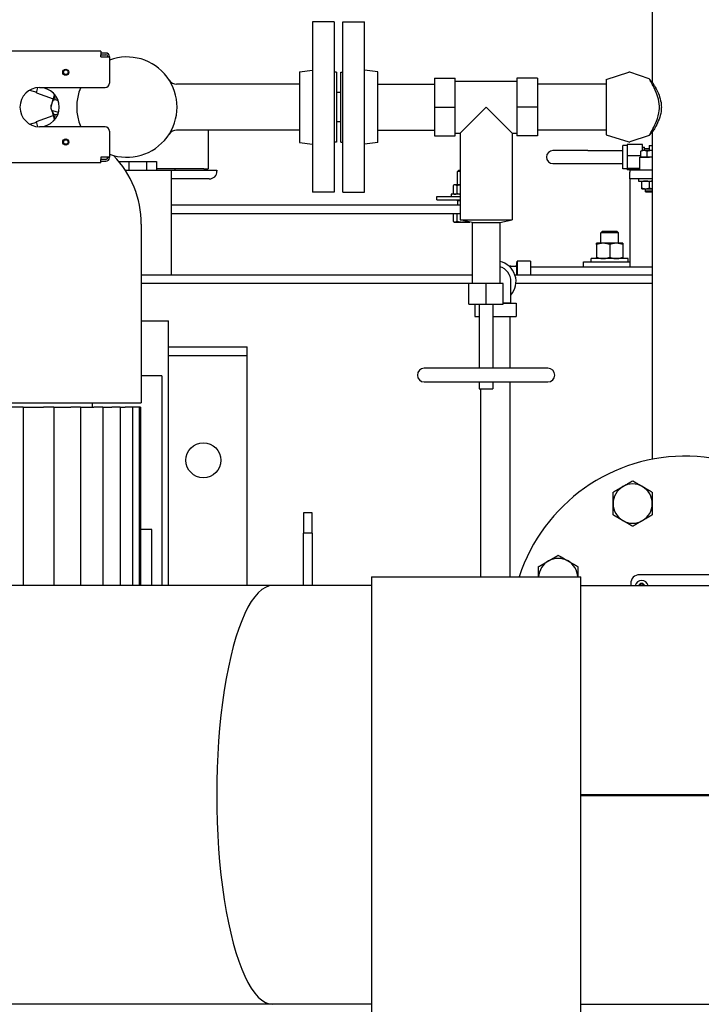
# Model space of a CAD drawing. Header units: inches. Extents: x 36 to 1719, y -84 to 1122.
# Tile 494 of 571: x 695 to 715, y 827 to 855. Entities that reach past the tile are written whole.
import ezdxf

# ---------------------------------------------------------------- set-up
doc = ezdxf.new("R2010")
doc.units = ezdxf.units.IN
doc.header["$LTSCALE"] = 48
doc.header["$MEASUREMENT"] = 0
doc.layers.add('Dimension (ANSI)', color=7, linetype='Continuous', lineweight=25)
doc.layers.add('Visible (ANSI)', color=7, linetype='Continuous', lineweight=30)
doc.styles.add('Note Text (ANSI)', font='tahoma.ttf')
doc.dimstyles.new('Architectural (ANSI)', dxfattribs={"dimscale": 48, "dimtxt": 0.125, "dimasz": 0.098425, "dimexe": 0.125, "dimexo": 0.0625, "dimgap": 0.031496, "dimtad": 0, "dimtih": 1, "dimtoh": 1, "dimdec": 4, "dimrnd": 1e-08, "dimzin": 3, "dimdsep": 46, "dimlunit": 4, "dimtxsty": 'Note Text (ANSI)', "dimcen": 0.09, "dimdle": 0.393701, "dimclrd": 256, "dimclre": 256, "dimclrt": 256, "dimadec": 0, "dimazin": 3, "dimtfac": 0.96, "dimtofl": 0, "dimtmove": 0, "dimatfit": 3, "dimfxl": 1, "dimfrac": 2, "dimtolj": 1, "dimtzin": 12, "dimlwd": -1, "dimlwe": -1, "dimarcsym": 0})

# ---------------------------------------------------------------- blocks, each defined once
blk = doc.blocks.new('*D22')
at = {"layer": 'Defpoints', "color": 0, "transparency": 16777216}
for p in [(702.014, 1001.053), (609.741, 760.491), (738.918, 760.491)]:
    blk.add_point(p, dxfattribs=at)
at = {"layer": 'Dimension (ANSI)', "transparency": 16777216}
for p, q in [((699.014, 1001.053), (603.741, 1001.053)), ((609.741, 996.328), (609.741, 900.572)), ((609.741, 765.216), (609.741, 889.973)), ((735.918, 760.491), (603.741, 760.491))]:
    blk.add_line(p, q, dxfattribs=at)
for points in [[(608.953, 996.328), (610.528, 996.328), (609.741, 1001.053)], [(608.953, 765.216), (610.528, 765.216), (609.741, 760.491)]]:
    blk.add_solid(points, dxfattribs=at)
at = {"layer": 'Dimension (ANSI)', "transparency": 16777216, "insert": (589.782, 899.06), "char_height": 6, "attachment_point": 1, "style": 'Note Text (ANSI)'}
blk.add_mtext('\\A1;20\'-0 9/16"', dxfattribs=at)

msp = doc.modelspace()

# ---------------------------------------------------------------- linework, layer by layer
at = {"layer": 'Visible (ANSI)'}
for p, q in [((713.38321, 857.9239), (713.38321, 853.14265)), ((703.6567, 854.8639), (703.6567, 849.9839)), ((704.2767, 854.8639), (703.6567, 854.8639)), ((704.2767, 854.8639), (704.2767, 849.9839)), ((704.5217, 849.9839), (704.5217, 854.8639)), ((704.5217, 854.8639), (705.1417, 854.8639)), ((705.1417, 849.9839), (705.1417, 854.8639)), ((697.5867, 854.0249), (694.3367, 854.0249)), ((697.5867, 854.0249), (697.5867, 853.9249)), ((697.7367, 853.9739), (697.5867, 853.9739)), ((697.5867, 853.8614), (697.5867, 853.9249)), ((697.5867, 853.9239), (697.7367, 853.9239)), ((697.5867, 853.8614), (697.8367, 853.8614)), ((697.7867, 853.8739), (697.7867, 853.8614)), ((697.8367, 853.8614), (697.8367, 853.8739)), ((697.8367, 853.8614), (697.8367, 853.1114)), ((703.2767, 853.43724), (703.6567, 853.4839)), ((705.5217, 853.43724), (705.1417, 853.4839)), ((703.2767, 853.43724), (703.2767, 851.41056)), ((704.3367, 853.4239), (704.2767, 853.4239)), ((704.3367, 853.4239), (704.3367, 851.4239)), ((704.4617, 851.4239), (704.4617, 853.4239)), ((704.4617, 853.4239), (704.5217, 853.4239)), ((705.5217, 851.41056), (705.5217, 853.43724)), ((707.1492, 853.25067), (707.73975, 853.25067)), ((707.1492, 853.25067), (707.1492, 852.4239)), ((707.73975, 852.4239), (707.73975, 853.25067)), ((710.10196, 853.25067), (709.51141, 853.25067)), ((709.51141, 853.25067), (709.51141, 852.4239)), ((710.10196, 853.25067), (710.10196, 852.4239)), ((712.07071, 853.2144), (712.71469, 853.42197)), ((712.07071, 853.2144), (712.07071, 851.6334)), ((713.29929, 853.23681), (712.73951, 853.42188)), ((713.29929, 853.23681), (713.38321, 853.14265)), ((695.55107, 852.90848), (695.75366, 852.8542)), ((695.74759, 852.83155), (695.78852, 852.98433)), ((695.76566, 852.98189), (695.78638, 852.97634)), ((695.8367, 852.9864), (697.7117, 852.9864)), ((703.2767, 853.0814), (699.75941, 853.0814)), ((705.5217, 853.0814), (707.1492, 853.0814)), ((707.73975, 853.16799), (709.51141, 853.16799)), ((712.07071, 853.0814), (710.10196, 853.0814)), ((695.74759, 852.83155), (696.22332, 852.66008)), ((696.25946, 852.79495), (696.18092, 852.50186)), ((696.2821, 852.63796), (696.36552, 852.61561)), ((704.4617, 852.8439), (704.3367, 852.8439)), ((696.17841, 852.49249), (696.16013, 852.42425)), ((696.17841, 852.49249), (696.18092, 852.50186)), ((696.18363, 852.33583), (696.25946, 852.05284)), ((707.1492, 852.4239), (707.1492, 851.59713)), ((707.1492, 852.4239), (707.73975, 852.4239)), ((707.73975, 851.59713), (707.73975, 852.4239)), ((708.62558, 852.4239), (707.88148, 851.6798)), ((709.36967, 851.6798), (708.62558, 852.4239)), ((710.10196, 852.4239), (709.51141, 852.4239)), ((709.51141, 852.4239), (709.51141, 851.59713)), ((710.10196, 852.4239), (710.10196, 851.59713)), ((695.74759, 852.01625), (696.22332, 852.18772)), ((696.19798, 852.32404), (696.37926, 852.27546)), ((696.2821, 852.20983), (696.36552, 852.23219)), ((695.55107, 851.93931), (695.75366, 851.99359)), ((695.78852, 851.86346), (695.74759, 852.01625)), ((695.78638, 851.87145), (695.76566, 851.8659)), ((697.7117, 851.8614), (695.8367, 851.8614)), ((703.2767, 851.7664), (699.75941, 851.7664)), ((700.66768, 851.7664), (700.66768, 850.6564)), ((704.4617, 852.0039), (704.3367, 852.0039)), ((705.5217, 851.7664), (707.1492, 851.7664)), ((712.07071, 851.7664), (710.10196, 851.7664)), ((697.8367, 851.7364), (697.8367, 850.9864)), ((707.1492, 851.59713), (707.73975, 851.59713)), ((707.73975, 851.6798), (707.88148, 851.6798)), ((707.88148, 851.6798), (707.88148, 849.19555)), ((709.36967, 851.6798), (709.36967, 849.19555)), ((709.36967, 851.6798), (709.51141, 851.6798)), ((710.10196, 851.59713), (709.51141, 851.59713)), ((712.07071, 851.6334), (712.71469, 851.42583)), ((713.29929, 851.61098), (712.73951, 851.42592)), ((713.38321, 851.70515), (713.29929, 851.61098)), ((713.38321, 851.70515), (713.38321, 842.33282)), ((703.2767, 851.41056), (703.6567, 851.3639)), ((704.3367, 851.4239), (704.2767, 851.4239)), ((704.4617, 851.4239), (704.5217, 851.4239)), ((705.5217, 851.41056), (705.1417, 851.3639)), ((712.54268, 850.6574), (712.54268, 851.3254)), ((712.66867, 851.3254), (712.54268, 851.3254)), ((713.10568, 851.35319), (712.66867, 851.35319)), ((712.66867, 851.35319), (712.66867, 851.0303)), ((713.10568, 851.1794), (713.10568, 851.35319)), ((713.10568, 851.272), (713.16473, 851.272)), ((713.16473, 851.1794), (713.16473, 851.272)), ((713.16473, 851.2389), (713.30252, 851.2389)), ((713.30252, 851.32006), (713.38321, 851.32006)), ((713.30252, 851.32006), (713.30252, 851.1794)), ((697.8367, 850.9864), (697.5867, 850.9864)), ((697.5867, 850.9864), (697.5867, 850.9229)), ((697.7367, 850.9239), (697.5867, 850.9239)), ((697.5867, 850.8229), (697.5867, 850.9229)), ((697.7867, 850.9864), (697.7867, 850.9739)), ((697.8367, 850.9739), (697.8367, 850.9864)), ((711.54268, 851.1789), (710.54268, 851.1789)), ((711.54268, 851.1789), (712.54268, 851.1789)), ((713.06125, 851.0303), (712.66867, 851.0303)), ((712.66867, 851.0303), (712.66867, 850.6685)), ((713.02388, 850.9914), (713.30518, 850.9914)), ((713.02388, 850.9914), (713.02388, 850.6164)), ((713.06125, 850.9914), (713.06125, 851.15984)), ((713.1511, 850.9914), (713.06125, 850.9914)), ((713.08618, 851.1794), (713.07876, 851.17511)), ((713.1511, 851.1794), (713.08618, 851.1794)), ((713.08618, 850.9914), (713.08618, 850.9914)), ((713.36291, 851.1794), (713.1511, 851.1794)), ((713.24095, 850.9914), (713.1511, 850.9914)), ((713.24095, 850.9914), (713.24095, 851.15984)), ((713.36291, 850.9914), (713.24095, 850.9914)), ((713.38321, 850.9914), (713.30518, 850.9914)), ((713.38321, 851.1794), (713.36291, 851.1794)), ((713.38321, 850.9914), (713.36291, 850.9914)), ((697.5867, 850.8229), (694.3367, 850.8229)), ((697.5867, 850.8739), (697.7367, 850.8739)), ((698.11689, 850.8664), (698.40268, 850.8664)), ((698.11689, 850.85523), (698.11689, 850.8664)), ((698.40268, 850.8664), (698.90268, 850.8664)), ((698.40268, 850.6164), (698.40268, 850.8664)), ((698.90268, 850.8664), (699.18847, 850.8664)), ((698.90268, 850.8664), (698.90268, 850.6164)), ((699.18847, 850.8664), (699.18847, 850.6564)), ((699.18847, 850.6564), (699.18847, 850.6164)), ((700.54268, 850.6564), (699.18847, 850.6564)), ((699.70968, 850.6564), (699.70968, 850.6164)), ((700.54268, 850.6564), (700.66768, 850.6564)), ((700.60518, 850.6564), (700.60518, 850.6164)), ((710.54268, 850.8039), (711.54268, 850.8039)), ((711.54268, 850.8039), (712.54268, 850.8039)), ((712.66867, 850.6574), (712.54268, 850.6574)), ((713.02388, 850.6685), (712.66867, 850.6685)), ((712.66867, 850.6685), (712.66867, 850.6296)), ((698.29007, 850.6164), (699.60518, 850.6164)), ((699.60518, 850.6164), (700.91768, 850.6164)), ((699.60518, 850.6164), (699.60518, 847.6164)), ((700.69768, 850.3664), (699.60518, 850.3664)), ((700.91768, 850.6164), (700.91768, 850.5864)), ((707.84301, 850.6164), (707.80893, 850.58334)), ((707.88148, 850.58334), (707.80893, 850.58334)), ((707.80893, 850.1949), (707.80893, 850.58334)), ((707.84301, 850.6164), (707.88148, 850.6164)), ((713.02388, 850.6296), (712.66867, 850.6296)), ((713.38321, 850.6164), (712.74268, 850.6164)), ((712.74268, 850.6164), (712.74268, 850.5564)), ((712.74268, 850.3664), (712.74268, 850.5564)), ((713.38321, 850.3664), (712.74268, 850.3664)), ((712.74268, 850.3664), (712.74268, 849.9864)), ((712.99268, 850.3664), (712.99268, 850.3039)), ((707.67918, 850.17257), (707.67918, 849.95123)), ((707.71518, 850.1949), (707.69518, 850.18335)), ((707.7337, 850.1949), (707.71518, 850.1949)), ((707.88148, 850.1949), (707.7337, 850.1949)), ((707.78822, 850.17257), (707.78822, 849.95123)), ((712.99268, 850.3039), (713.38321, 850.3039)), ((713.08643, 850.10444), (713.08643, 850.28436)), ((713.08643, 850.0849), (713.19581, 850.0849)), ((713.18018, 850.0849), (713.18018, 850.02115)), ((713.19581, 850.0849), (713.38321, 850.0849)), ((713.30518, 850.10444), (713.30518, 850.28436)), ((704.2767, 849.9839), (703.6567, 849.9839)), ((704.5217, 849.9839), (705.1417, 849.9839)), ((707.21518, 849.8664), (707.78062, 849.8664)), ((707.21518, 849.7664), (707.21518, 849.8664)), ((707.88148, 849.9289), (707.62143, 849.9289)), ((707.62143, 849.9289), (707.62143, 849.8664)), ((707.71518, 849.9289), (707.69518, 849.94045)), ((707.78062, 849.8664), (707.88148, 849.8664)), ((712.74268, 849.9864), (712.74268, 847.8439)), ((713.18018, 850.02115), (713.38321, 850.02115)), ((713.21085, 849.9914), (713.18018, 850.02115)), ((713.38321, 849.9914), (713.21085, 849.9914)), ((707.88148, 849.6164), (699.60518, 849.6164)), ((707.21518, 849.7664), (707.88148, 849.7664)), ((707.80893, 849.7414), (707.80376, 849.6164)), ((707.80893, 849.7414), (707.80893, 849.7664)), ((707.88148, 849.7414), (707.80893, 849.7414)), ((707.88148, 849.3664), (699.60518, 849.3664)), ((707.67918, 849.3664), (707.67918, 849.15373)), ((707.78822, 849.3664), (707.78822, 849.15373)), ((698.74736, 849.07097), (698.74736, 843.9489)), ((707.71518, 849.1314), (707.69518, 849.14295)), ((707.71518, 849.1314), (707.7337, 849.1314)), ((707.7337, 849.1314), (707.93122, 849.1314)), ((707.88148, 849.19555), (709.36967, 849.19555)), ((708.23188, 849.11484), (707.88148, 849.19555)), ((707.93122, 849.1314), (708.16, 849.1314)), ((708.23188, 849.11484), (709.01928, 849.11484)), ((708.23188, 849.11484), (708.23188, 847.36484)), ((709.01928, 849.11484), (709.36967, 849.19555)), ((709.01928, 849.11484), (709.01928, 847.36484)), ((711.96487, 848.8664), (711.91768, 848.82062)), ((712.41768, 848.82062), (711.91768, 848.82062)), ((711.91768, 848.5232), (711.91768, 848.82062)), ((711.96487, 848.8664), (712.37049, 848.8664)), ((712.37049, 848.8664), (712.41768, 848.82062)), ((712.41768, 848.5232), (712.41768, 848.82062)), ((711.98018, 848.5232), (711.79268, 848.5232)), ((711.79268, 848.4897), (711.79268, 848.11869)), ((712.35518, 848.5232), (711.98018, 848.5232)), ((712.16768, 848.4897), (712.16768, 848.11869)), ((712.54268, 848.5232), (712.35518, 848.5232)), ((712.54268, 848.4897), (712.54268, 848.11869)), ((709.33871, 847.8669), (709.28311, 847.8669)), ((709.33871, 847.8669), (709.50171, 847.8669)), ((709.50171, 847.8669), (709.51571, 848.0124)), ((709.50171, 847.8669), (709.50171, 847.6164)), ((709.51571, 848.0124), (709.51571, 847.6164)), ((709.89571, 848.0124), (709.51571, 848.0124)), ((709.89571, 848.0124), (709.89571, 847.6164)), ((709.89571, 847.8439), (713.38321, 847.8439)), ((711.41768, 847.9914), (712.74268, 847.9914)), ((711.41768, 847.8439), (711.41768, 847.9914)), ((712.69893, 848.0852), (711.63643, 848.0852)), ((711.63643, 847.9914), (711.63643, 848.0852)), ((712.69893, 847.9914), (712.69893, 848.0852)), ((698.74736, 847.6164), (699.60518, 847.6164)), ((699.60518, 847.6164), (708.23188, 847.6164)), ((709.45183, 847.6164), (713.38321, 847.6164)), ((708.23188, 847.3664), (698.74736, 847.3664)), ((708.62558, 847.36484), (708.13345, 847.36484)), ((708.13345, 846.77429), (708.13345, 847.36484)), ((709.1177, 847.36484), (708.62558, 847.36484)), ((708.62558, 846.77429), (708.62558, 847.36484)), ((709.1177, 846.77429), (709.1177, 847.36484)), ((709.33871, 846.9809), (709.33871, 847.4239)), ((713.38321, 847.3664), (709.48139, 847.3664)), ((709.33871, 846.8179), (709.33871, 846.9809)), ((708.13345, 846.77429), (708.62558, 846.77429)), ((708.30721, 846.77429), (708.30721, 846.4239)), ((708.42873, 846.77429), (708.42873, 844.94358)), ((708.62558, 846.77429), (709.1177, 846.77429)), ((708.82243, 846.77429), (708.82243, 844.94358)), ((709.1177, 846.8179), (709.33871, 846.8179)), ((709.1177, 846.8039), (709.48421, 846.8039)), ((709.33871, 846.8179), (709.48421, 846.8039)), ((709.48421, 846.8039), (709.48421, 846.4239)), ((708.30721, 846.4239), (708.42873, 846.4239)), ((708.82243, 846.4239), (709.48421, 846.4239)), ((709.31571, 844.94358), (709.31571, 846.4239)), ((698.74736, 846.3039), (699.52818, 846.3039)), ((699.52818, 838.7154), (699.52818, 846.3039)), ((699.52818, 845.5539), (701.77818, 845.5539)), ((699.52818, 845.3039), (701.77818, 845.3039)), ((701.77818, 845.3039), (701.77818, 845.5539)), ((701.77818, 838.7154), (701.77818, 845.3039)), ((699.34068, 844.7239), (698.74736, 844.7239)), ((699.34068, 844.7239), (699.34068, 838.7154)), ((710.39723, 844.94358), (706.85393, 844.94358)), ((706.85393, 844.54988), (710.39723, 844.54988)), ((708.42873, 844.54988), (708.42873, 844.35303)), ((708.82243, 844.54988), (708.82243, 844.35303)), ((709.31571, 838.9654), (709.31571, 844.54988)), ((708.42873, 844.35303), (708.82243, 844.35303)), ((708.47571, 838.9654), (708.47571, 844.35303)), ((679.934, 843.9489), (698.74736, 843.9489)), ((697.34068, 843.9489), (697.34068, 843.8239)), ((695.36855, 843.8239), (695.04934, 843.8239)), ((695.36855, 843.8239), (695.94681, 843.8239)), ((695.36855, 843.8239), (695.36855, 838.7154)), ((696.24748, 843.8239), (695.94681, 843.8239)), ((696.24748, 843.8239), (696.73125, 843.8239)), ((696.24748, 843.8239), (696.24748, 838.7154)), ((697.01144, 843.8239), (696.73125, 843.8239)), ((697.01144, 843.8239), (697.38923, 843.8239)), ((697.01144, 843.8239), (697.01144, 838.7154)), ((697.64735, 843.8239), (697.38923, 843.8239)), ((697.64735, 843.8239), (697.90951, 843.8239)), ((697.64735, 843.8239), (697.64735, 838.7154)), ((698.14435, 843.8239), (697.90951, 843.8239)), ((698.14435, 843.8239), (698.28316, 843.8239)), ((698.14435, 843.8239), (698.14435, 838.7154)), ((698.49392, 843.8239), (698.28316, 843.8239)), ((698.49392, 843.8239), (698.50381, 843.8239)), ((698.49392, 843.8239), (698.49392, 838.7154)), ((698.69008, 843.8239), (698.50381, 843.8239)), ((698.72948, 843.8239), (698.69008, 843.8239)), ((698.69008, 843.8239), (698.69008, 838.7154)), ((698.72948, 843.8239), (698.72948, 838.7154)), ((703.39571, 840.7989), (703.39571, 840.21743)), ((703.64571, 840.7989), (703.39571, 840.7989)), ((703.64571, 840.21743), (703.64571, 840.7989)), ((699.05032, 840.3239), (698.72948, 840.3239)), ((699.05032, 838.7154), (699.05032, 840.3239)), ((703.64571, 840.21743), (703.39571, 840.21743)), ((703.39571, 838.7154), (703.39571, 840.21743)), ((703.64571, 840.21743), (703.64571, 838.7154)), ((705.34068, 838.9654), (705.34068, 826.4654)), ((705.34068, 838.9654), (711.34068, 838.9654)), ((711.34068, 826.4654), (711.34068, 838.9654)), ((715.64571, 839.0239), (713.02071, 839.0239)), ((702.5176, 838.7154), (694.16377, 838.7154)), ((705.34068, 838.7154), (702.5176, 838.7154)), ((711.34068, 838.7154), (771.35418, 838.7154)), ((712.77071, 838.7739), (712.77071, 838.7154)), ((711.34068, 832.7279), (771.35418, 832.7279)), ((711.34068, 832.7029), (771.35418, 832.7029)), ((702.5176, 826.7154), (694.16377, 826.7154)), ((705.34068, 826.7154), (702.5176, 826.7154)), ((711.34068, 826.7154), (771.35418, 826.7154))]:
    msp.add_line(p, q, dxfattribs=at)
for centre, radius in [((696.5867, 853.4239), 0.0885), ((696.5867, 853.4239), 0.065), ((696.5867, 851.4239), 0.0885), ((696.5867, 851.4239), 0.065), ((700.52818, 842.3039), 0.5)]:
    msp.add_circle(centre, radius, dxfattribs=at)
for centre, radius, start, end in [((697.7367, 853.8739), 0.1, 0, 90), ((697.7367, 853.8739), 0.05, 0, 90), ((698.3367, 852.4239), 1.4375, 249.645594, 110.354406), ((699.75941, 853.3314), 0.25, 212.53249, 270), ((712.72696, 853.3839), 0.04, 71.706148, 107.865489), ((695.8367, 852.4239), 0.5625, 90, 270), ((695.8367, 852.4239), 0.5625, 270, 90), ((698.3367, 852.4239), 1.4375, 156.964316, 203.035684), ((698.3367, 852.4239), 1.4375, 156.964316, 203.035684), ((697.7117, 853.1114), 0.125, 270, 0), ((696.2488, 852.44731), 0.0918, 135.22745, 194.773452), ((696.2488, 852.40049), 0.0918, 165, 236.386238), ((697.7117, 851.7364), 0.125, 0, 90), ((699.75941, 851.5164), 0.25, 90, 147.46751), ((712.72696, 851.4639), 0.04, 252.134511, 288.293852), ((697.7367, 850.9739), 0.1, 270, 0), ((697.7367, 850.9739), 0.05, 270, 0), ((695.90734, 849.07097), 2.84002, 0, 43.827913), ((710.54268, 850.9914), 0.1875, 90, 270), ((700.69768, 850.5864), 0.22, 270, 0), ((708.89571, 847.4239), 0.5885, 318.830136, 77.878859), ((708.89571, 847.4239), 0.443, 0, 73.802724), ((706.85393, 844.74673), 0.19685, 90, 270), ((710.39723, 844.74673), 0.19685, 270, 90), ((714.33321, 837.4239), 5, 14.969214, 162.04319), ((712.82543, 841.06398), 0.5625, 60, 120), ((712.82543, 841.06398), 0.5625, 120, 180), ((712.82543, 841.06398), 0.5625, 0, 60), ((712.82543, 841.06398), 0.5625, 180, 240), ((712.82543, 841.06398), 0.5625, 300, 0), ((712.82543, 841.06398), 0.5625, 240, 300), ((710.69312, 838.93167), 0.5625, 120, 176.562506), ((710.69312, 838.93167), 0.5625, 60, 120), ((710.69312, 838.93167), 0.5625, 3.437494, 60), ((713.02071, 838.7739), 0.25, 90, 180), ((713.08321, 838.6739), 0.1875, 12.787358, 167.212642), ((713.08321, 838.6739), 0.1005, 24.389361, 155.610639), ((713.08321, 838.6739), 0.078, 32.144157, 147.855843)]:
    msp.add_arc(centre, radius, start, end, dxfattribs=at)
msp.add_ellipse((702.5176, 832.7154), major_axis=(0, -6), ratio=0.26794919, start_param=3.14159265, end_param=6.28318531, dxfattribs=at)
msp.add_ellipse((702.5176, 832.7154), major_axis=(0, -6), ratio=0.26794919, start_param=3.14159265, end_param=6.28318531, dxfattribs=at)
for points, knots in [([(713.29929, 851.61098), (713.29929, 851.61098), (713.30678, 851.62396), (713.33475, 851.67353), (713.35604, 851.71164), (713.41032, 851.81375), (713.44467, 851.88113), (713.51831, 852.0473), (713.5566, 852.15013), (713.59414, 852.3426), (713.59832, 852.42875), (713.57883, 852.60834), (713.55459, 852.69283), (713.49245, 852.86646), (713.44818, 852.95894), (713.37682, 853.09844), (713.34887, 853.14891), (713.31215, 853.21448), (713.30201, 853.23207), (713.29945, 853.23654), (713.29929, 853.23682), (713.29929, 853.23682)], [3.19232218, 3.19232218, 3.19232218, 3.19232218, 3.79806494, 3.79806494, 4.46714425, 4.46714425, 5.27993892, 5.27993892, 6.30774239, 6.30774239, 7.1497969, 7.1497969, 8.06456446, 8.06456446, 9.29636926, 9.29636926, 10.30210012, 10.30210012, 11.19068396, 11.19068396, 11.31762654, 11.31762654, 11.31762654, 11.31762654]), ([(713.38321, 853.14265), (713.38321, 853.14265), (713.38359, 853.1421), (713.38562, 853.13916), (713.38793, 853.13582), (713.39997, 853.11807), (713.41542, 853.09483), (713.44709, 853.04286), (713.46038, 853.02029), (713.5091, 852.93275), (713.54851, 852.85426), (713.60532, 852.70022), (713.6259, 852.62763), (713.64322, 852.50976), (713.64648, 852.46757), (713.64658, 852.38249), (713.64346, 852.34044), (713.62639, 852.22204), (713.60574, 852.14883), (713.55324, 852.00622), (713.52011, 851.93749), (713.45963, 851.82461), (713.43206, 851.77959), (713.4008, 851.73088), (713.3922, 851.71823), (713.38557, 851.70856), (713.3843, 851.70673), (713.38336, 851.70537), (713.38321, 851.70515), (713.38321, 851.70515)], [0, 0, 0, 0, 0.11872255, 0.11872255, 0.31562603, 0.31562603, 0.83933334, 0.83933334, 1.15357174, 1.15357174, 1.93329403, 1.93329403, 2.52634205, 2.52634205, 2.85030318, 2.85030318, 3.17303121, 3.17303121, 3.7706406, 3.7706406, 4.44336726, 4.44336726, 5.0918989, 5.0918989, 5.47857724, 5.47857724, 5.63198579, 5.63198579, 5.70775761, 5.70775761, 5.70775761, 5.70775761]), ([(696.2821, 852.63796), (696.28127, 852.63791), (696.28048, 852.63785), (696.26436, 852.63639), (696.25079, 852.63063), (696.23064, 852.61732), (696.22267, 852.60842), (696.20965, 852.58898), (696.20469, 852.57841), (696.19214, 852.54569), (696.18651, 852.5227), (696.18092, 852.50186)], [-0.824514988, -0.824514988, -0.824514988, -0.824514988, -0.817683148, -0.817683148, -0.680859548, -0.680859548, -0.51641643, -0.51641643, -0.351973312, -0.351973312, -0.023087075, -0.023087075, -0.023087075, -0.023087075]), ([(696.26306, 852.79077), (696.25899, 852.76584), (696.25665, 852.74125), (696.25811, 852.69975), (696.26122, 852.6785), (696.27116, 852.65379), (696.27607, 852.64489), (696.2821, 852.63796)], [0.434081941, 0.434081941, 0.434081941, 0.434081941, 0.61417487, 0.61417487, 0.750529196, 0.750529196, 0.817136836, 0.817136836, 0.817136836, 0.817136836]), ([(696.18357, 852.51172), (696.18276, 852.51087), (696.18199, 852.51003), (696.17273, 852.49952), (696.16707, 852.4878), (696.15945, 852.462), (696.15944, 852.44562), (696.16148, 852.42937)], [-0.762043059, -0.762043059, -0.762043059, -0.762043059, -0.750529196, -0.750529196, -0.61417487, -0.61417487, -0.384817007, -0.384817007, -0.384817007, -0.384817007]), ([(696.17841, 852.49249), (696.17283, 852.47165), (696.16621, 852.44893), (696.16072, 852.41432), (696.15973, 852.40268), (696.16129, 852.37933), (696.16375, 852.36764), (696.17454, 852.34604), (696.1834, 852.33427), (696.19663, 852.32495), (696.19729, 852.32449), (696.19798, 852.32404)], [0.023087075, 0.023087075, 0.023087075, 0.023087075, 0.351973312, 0.351973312, 0.51641643, 0.51641643, 0.680859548, 0.680859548, 0.817683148, 0.817683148, 0.824514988, 0.824514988, 0.824514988, 0.824514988]), ([(696.18361, 852.33582), (696.18783, 852.31991), (696.19237, 852.30301), (696.20526, 852.26663), (696.21432, 852.24741), (696.23735, 852.22552), (696.24811, 852.2182), (696.26632, 852.21206), (696.27407, 852.21034), (696.2821, 852.20983)], [0.075401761, 0.075401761, 0.075401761, 0.075401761, 0.318630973, 0.318630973, 0.61417487, 0.61417487, 0.750529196, 0.750529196, 0.817136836, 0.817136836, 0.817136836, 0.817136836]), ([(696.2821, 852.20983), (696.27607, 852.20291), (696.27116, 852.194), (696.26122, 852.16929), (696.25811, 852.14805), (696.25665, 852.10654), (696.25899, 852.08195), (696.26306, 852.05703)], [-0.817136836, -0.817136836, -0.817136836, -0.817136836, -0.750529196, -0.750529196, -0.61417487, -0.61417487, -0.434081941, -0.434081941, -0.434081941, -0.434081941])]:
    msp.add_open_spline(points, degree=3, knots=knots, dxfattribs=at)
for points, weights in [([(713.1511, 851.1794), (713.1094, 851.1794), (713.06125, 851.15984)], [1, 1.0379548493, 1]), ([(713.06125, 851.15984), (713.07048, 851.17034), (713.07876, 851.17511)], [1, 1.02001738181, 1.01892043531]), ([(713.24095, 851.15984), (713.1928, 851.1794), (713.1511, 851.1794)], [1, 1.0379548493, 1]), ([(713.36291, 851.1794), (713.30631, 851.1794), (713.24095, 851.15984)], [1, 1.0379548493, 1]), ([(713.38321, 851.17882), (713.37304, 851.1794), (713.36291, 851.1794)], [1.0108814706, 1.00658224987, 1]), ([(707.7337, 850.1949), (707.7084, 850.1949), (707.67918, 850.17257)], [1, 1.0379548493, 1]), ([(707.78822, 850.17257), (707.759, 850.1949), (707.7337, 850.1949)], [1, 1.0379548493, 1]), ([(707.88148, 850.19202), (707.83774, 850.187), (707.78822, 850.17257)], [1.01753916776, 1.02420183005, 1]), ([(713.08643, 850.28436), (713.08643, 850.3039), (713.08643, 850.3039)], [1, 1.0379548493, 1]), ([(713.19581, 850.3039), (713.14505, 850.3039), (713.08643, 850.28436)], [1, 1.0379548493, 1]), ([(713.08643, 850.10444), (713.14505, 850.0849), (713.19581, 850.0849)], [1, 1.0379548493, 1]), ([(713.08643, 850.0849), (713.08643, 850.0849), (713.08643, 850.10444)], [1, 1.0379548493, 1]), ([(713.30518, 850.28436), (713.24657, 850.3039), (713.19581, 850.3039)], [1, 1.0379548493, 1]), ([(713.19581, 850.0849), (713.24657, 850.0849), (713.30518, 850.10444)], [1, 1.0379548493, 1]), ([(713.38321, 850.30218), (713.34673, 850.29821), (713.30518, 850.28436)], [1.01590609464, 1.02661194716, 1]), ([(713.30518, 850.10444), (713.34673, 850.09059), (713.38321, 850.08662)], [1, 1.02661194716, 1.01590609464]), ([(707.67918, 849.95123), (707.7084, 849.9289), (707.7337, 849.9289)], [1, 1.0379548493, 1]), ([(707.7337, 849.9289), (707.759, 849.9289), (707.78822, 849.95123)], [1, 1.0379548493, 1]), ([(707.78822, 849.95123), (707.83774, 849.9368), (707.88148, 849.93178)], [1, 1.02420183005, 1.01753916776]), ([(707.67918, 849.15373), (707.7084, 849.1314), (707.7337, 849.1314)], [1, 1.0379548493, 1]), ([(707.7337, 849.1314), (707.759, 849.1314), (707.78822, 849.15373)], [1, 1.0379548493, 1]), ([(707.78822, 849.15373), (707.86485, 849.1314), (707.93122, 849.1314)], [1, 1.0379548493, 1]), ([(707.93122, 849.1314), (707.99558, 849.1314), (708.06926, 849.1523)], [1, 1.03676456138, 1.00230591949]), ([(708.08611, 849.14842), (708.12506, 849.13202), (708.1599, 849.13142)], [1.00820965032, 1.03233207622, 1.00241441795]), ([(711.79268, 848.4897), (711.79268, 848.5232), (711.79268, 848.5232)], [1, 1.0379548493, 1]), ([(711.98018, 848.5232), (711.89316, 848.5232), (711.79268, 848.4897)], [1, 1.0379548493, 1]), ([(712.16768, 848.4897), (712.0672, 848.5232), (711.98018, 848.5232)], [1, 1.0379548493, 1]), ([(712.35518, 848.5232), (712.26816, 848.5232), (712.16768, 848.4897)], [1, 1.0379548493, 1]), ([(712.54268, 848.4897), (712.4422, 848.5232), (712.35518, 848.5232)], [1, 1.0379548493, 1]), ([(712.54268, 848.5232), (712.54268, 848.5232), (712.54268, 848.4897)], [1, 1.0379548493, 1]), ([(711.79268, 848.11869), (711.89316, 848.0852), (711.98018, 848.0852)], [1, 1.0379548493, 1]), ([(711.79268, 848.0852), (711.79268, 848.0852), (711.79268, 848.11869)], [1, 1.0379548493, 1]), ([(711.98018, 848.0852), (712.0672, 848.0852), (712.16768, 848.11869)], [1, 1.0379548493, 1]), ([(712.16768, 848.11869), (712.26816, 848.0852), (712.35518, 848.0852)], [1, 1.0379548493, 1]), ([(712.35518, 848.0852), (712.4422, 848.0852), (712.54268, 848.11869)], [1, 1.0379548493, 1]), ([(712.54268, 848.11869), (712.54268, 848.0852), (712.54268, 848.0852)], [1, 1.0379548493, 1]), ([(712.54418, 841.55112), (712.67471, 841.62648), (712.82543, 841.7135)], [1, 1.0379548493, 1]), ([(712.82543, 841.7135), (712.97616, 841.62648), (713.10668, 841.55112)], [1, 1.0379548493, 1]), ([(712.26293, 841.38874), (712.41366, 841.47576), (712.54418, 841.55112)], [1, 1.0379548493, 1]), ([(712.26293, 841.06398), (712.26293, 841.2147), (712.26293, 841.38874)], [1, 1.0379548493, 1]), ([(713.10668, 841.55112), (713.23721, 841.47576), (713.38793, 841.38874)], [1, 1.0379548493, 1]), ([(713.38793, 841.38874), (713.38793, 841.2147), (713.38793, 841.06398)], [1, 1.0379548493, 1]), ([(712.26293, 840.73922), (712.26293, 840.91326), (712.26293, 841.06398)], [1, 1.0379548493, 1]), ([(713.38793, 841.06398), (713.38793, 840.91326), (713.38793, 840.73922)], [1, 1.0379548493, 1]), ([(712.54418, 840.57684), (712.41366, 840.6522), (712.26293, 840.73922)], [1, 1.0379548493, 1]), ([(712.82543, 840.41446), (712.67471, 840.50148), (712.54418, 840.57684)], [1, 1.0379548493, 1]), ([(713.10668, 840.57684), (712.97616, 840.50148), (712.82543, 840.41446)], [1, 1.0379548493, 1]), ([(713.38793, 840.73922), (713.23721, 840.6522), (713.10668, 840.57684)], [1, 1.0379548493, 1]), ([(710.13062, 839.25643), (710.28134, 839.34345), (710.41187, 839.41881)], [1, 1.0379548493, 1]), ([(710.41187, 839.41881), (710.5424, 839.49417), (710.69312, 839.58119)], [1, 1.0379548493, 1]), ([(710.69312, 839.58119), (710.84384, 839.49417), (710.97437, 839.41881)], [1, 1.0379548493, 1]), ([(710.97437, 839.41881), (711.1049, 839.34345), (711.25562, 839.25643)], [1, 1.0379548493, 1]), ([(710.13062, 838.9654), (710.13062, 839.1006), (710.13062, 839.25643)], [1.00732117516, 1.03385040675, 1]), ([(711.25562, 839.25643), (711.25562, 839.1006), (711.25562, 838.9654)], [1, 1.03385040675, 1.00732117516])]:
    msp.add_rational_spline(points, weights, degree=2, dxfattribs=at)

# ---------------------------------------------------------------- dimensions: what is measured, and where the dimension line sits
at = {"layer": 'Dimension (ANSI)'}
dim = msp.add_linear_dim(base=(609.7408, 760.4914), p1=(702.01418, 1001.0529), p2=(738.91768, 760.4914), angle=270, dimstyle='Architectural (ANSI)', override={"dimgap": 0.031496, "dimdec": 4, "dimlfac": 1, "dimtol": 0, "dimlim": 0, "dimtp": 0, "dimtm": 0, "dimtdec": 2, "dimatfit": 1}, dxfattribs=at)
dim.commit()
dim.dimension.update_dxf_attribs({"geometry": '*D22', "text_midpoint": (609.7408, 895.27215), "dimtype": 160})

doc.saveas('drawing.dxf')
